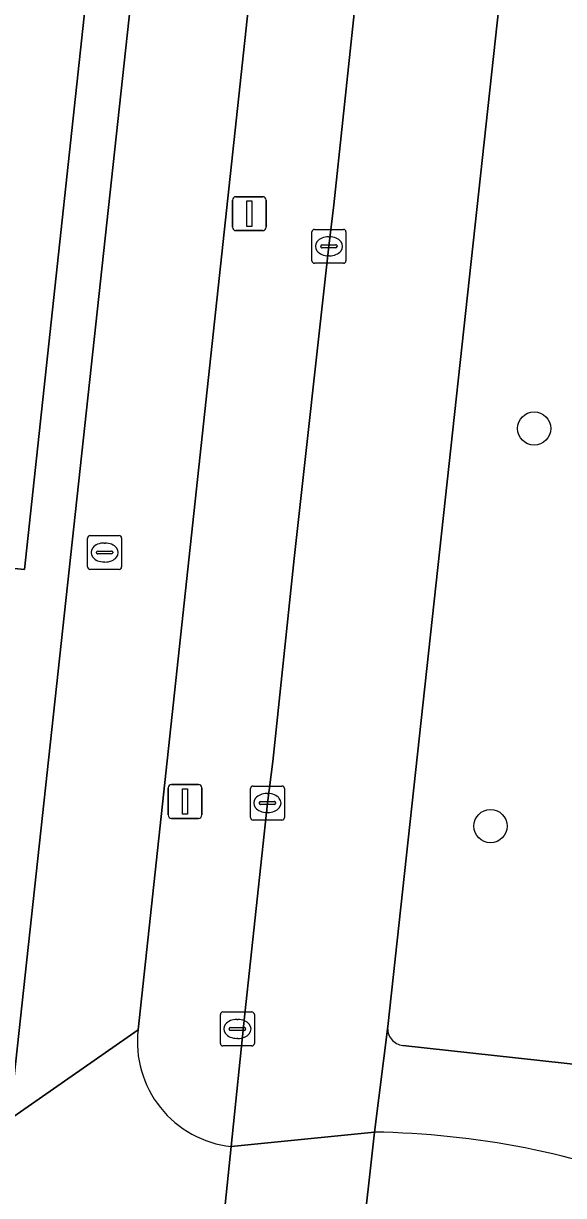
# Model space of a CAD drawing. Extents: x 162026 to 163502, y 387295 to 388169.
# Drawn here: x 162339.12 to 162355.04, y 387422.13 to 387456.66 of the extents above; entities that cross this region are included whole.
import ezdxf

# ---------------------------------------------------------------- set-up
doc = ezdxf.new("R2010")
doc.units = 0
for name, color, linetype in [('IMGEO_Berm_groen', 7, 'Continuous'), ('IMGEO_Boom', 7, 'Continuous'), ('IMGEO_Fietspad_gesloten', 7, 'Continuous'), ('IMGEO_Fietspad_open', 7, 'Continuous'), ('IMGEO_Kolk', 7, 'Continuous'), ('IMGEO_Lichtmast', 7, 'Continuous'), ('IMGEO_Rijbaan_lokaal_gesloten', 7, 'Continuous'), ('IMGEO_Voetpad_open', 7, 'Continuous')]:
    doc.layers.add(name, color=color, linetype=linetype)

msp = doc.modelspace()

# ---------------------------------------------------------------- linework, layer by layer
at = {"layer": 'IMGEO_Berm_groen'}
for points in [[(162367.963, 387504.443), (162368.74, 387511.448), (162359.196, 387512.511), (162358.952, 387511.213), (162358.817, 387510.216), (162358.349, 387505.53), (162353.961, 387464.714), (162349.86, 387427.109)], [(162350.307, 387426.551), (162357.748, 387425.733), (162358.101, 387425.69)]]:
    msp.add_lwpolyline(points, dxfattribs=at)
msp.add_arc((162350.36, 387427.052), 0.504, 173.4731, 263.9216, dxfattribs=at)
at = {"layer": 'IMGEO_Boom'}
for centre in [(162354.173, 387444.73), (162352.889, 387433.016)]:
    msp.add_circle(centre, 0.489, dxfattribs=at)
at = {"layer": 'IMGEO_Fietspad_gesloten'}
for points in [[(162346.258, 387493.792), (162342.37, 387458.038), (162338.712, 387424.373), (162342.502, 387427.016), (162347.393, 387472.381), (162347.51, 387473.321), (162347.617, 387473.315), (162348.021, 387477.193), (162347.927, 387477.213), (162350.067, 387496.885), (162350.106, 387497.113)], [(162342.502, 387427.016), (162338.712, 387424.373)], [(162344.862, 387419.87), (162345.245, 387423.574)]]:
    msp.add_lwpolyline(points, dxfattribs=at)
msp.add_arc((162345.583, 387426.658), 3.102, 173.3647, 263.7395, dxfattribs=at)
at = {"layer": 'IMGEO_Fietspad_open'}
msp.add_lwpolyline([(162349.464, 387424), (162349.074, 387420.475)], dxfattribs=at)
msp.add_arc((162349.072, 387398.916), 25.087, 68.6787, 89.1056, dxfattribs=at)
at = {"layer": 'IMGEO_Kolk'}
for p, q in [((162347.626, 387449.671), (162347.626, 387450.523)), ((162347.701, 387450.597), (162348.553, 387450.597)), ((162348.114, 387450.377), (162348.139, 387450.377)), ((162348.627, 387450.523), (162348.627, 387449.671)), ((162347.885, 387450.091), (162347.885, 387450.103)), ((162348.323, 387450.054), (162347.925, 387450.054)), ((162347.928, 387450.14), (162348.326, 387450.14)), ((162348.369, 387450.103), (162348.369, 387450.091)), ((162348.137, 387449.817), (162348.112, 387449.817)), ((162348.553, 387449.597), (162347.701, 387449.597)), ((162341.014, 387440.65), (162341.014, 387441.502)), ((162341.089, 387441.576), (162341.941, 387441.576)), ((162342.015, 387441.502), (162342.015, 387440.65)), ((162341.273, 387441.07), (162341.273, 387441.082)), ((162341.711, 387441.033), (162341.313, 387441.033)), ((162341.316, 387441.119), (162341.714, 387441.119)), ((162341.502, 387441.356), (162341.527, 387441.356)), ((162341.757, 387441.082), (162341.757, 387441.07)), ((162341.525, 387440.796), (162341.5, 387440.796)), ((162341.941, 387440.576), (162341.089, 387440.576)), ((162345.813, 387433.269), (162345.813, 387434.121)), ((162345.888, 387434.195), (162346.74, 387434.195)), ((162346.814, 387434.121), (162346.814, 387433.269)), ((162346.301, 387433.975), (162346.326, 387433.975)), ((162346.072, 387433.689), (162346.072, 387433.701)), ((162346.51, 387433.652), (162346.112, 387433.652)), ((162346.115, 387433.738), (162346.513, 387433.738)), ((162346.556, 387433.701), (162346.556, 387433.689)), ((162346.74, 387433.195), (162345.888, 387433.195)), ((162346.324, 387433.415), (162346.299, 387433.415)), ((162344.927, 387426.614), (162344.927, 387427.466)), ((162345.002, 387427.54), (162345.854, 387427.54)), ((162345.415, 387427.32), (162345.44, 387427.32)), ((162345.928, 387427.466), (162345.928, 387426.614)), ((162345.186, 387427.034), (162345.186, 387427.046)), ((162345.624, 387426.997), (162345.226, 387426.997)), ((162345.229, 387427.083), (162345.627, 387427.083)), ((162345.67, 387427.046), (162345.67, 387427.034)), ((162345.854, 387426.54), (162345.002, 387426.54)), ((162345.438, 387426.76), (162345.413, 387426.76))]:
    msp.add_line(p, q, dxfattribs=at)
for points in [[(162347.626, 387449.671), (162347.626, 387450.523)], [(162347.701, 387450.597), (162348.553, 387450.597)], [(162348.627, 387450.523), (162348.627, 387449.671)], [(162348.553, 387449.597), (162347.701, 387449.597)], [(162341.014, 387440.65), (162341.014, 387441.502)], [(162341.089, 387441.576), (162341.941, 387441.576)], [(162342.015, 387441.502), (162342.015, 387440.65)], [(162341.941, 387440.576), (162341.089, 387440.576)], [(162345.813, 387433.269), (162345.813, 387434.121)], [(162345.888, 387434.195), (162346.74, 387434.195)], [(162346.814, 387434.121), (162346.814, 387433.269)], [(162346.74, 387433.195), (162345.888, 387433.195)], [(162344.927, 387426.614), (162344.927, 387427.466)], [(162345.002, 387427.54), (162345.854, 387427.54)], [(162345.928, 387427.466), (162345.928, 387426.614)], [(162345.854, 387426.54), (162345.002, 387426.54)]]:
    msp.add_lwpolyline(points, dxfattribs=at)
for centre, radius, start, end in [((162347.703, 387450.521), 0.0765, 91.552, 178.448), ((162347.703, 387450.521), 0.0765, 91.552, 178.448), ((162348.551, 387450.521), 0.0765, 1.552, 88.448), ((162348.551, 387450.521), 0.0765, 1.552, 88.448), ((162347.925, 387450.1), 0.0403, 85.8775, 175.7526), ((162347.922, 387450.09), 0.0366, 178.938, 274.7102), ((162348.326, 387450.097), 0.043, 264.8664, 352.4533), ((162348.33, 387450.102), 0.0386, 1.7309, 96.639), ((162347.703, 387449.673), 0.0765, 181.552, 268.448), ((162347.703, 387449.673), 0.0765, 181.552, 268.448), ((162348.551, 387449.673), 0.0765, 271.552, 358.448), ((162348.551, 387449.673), 0.0765, 271.552, 358.448), ((162341.091, 387441.5), 0.0765, 91.552, 178.448), ((162341.091, 387441.5), 0.0765, 91.552, 178.448), ((162341.939, 387441.5), 0.0765, 1.552, 88.448), ((162341.939, 387441.5), 0.0765, 1.552, 88.448), ((162341.313, 387441.079), 0.0403, 85.8775, 175.7526), ((162341.31, 387441.069), 0.0366, 178.938, 274.7102), ((162341.714, 387441.076), 0.043, 264.8664, 352.4533), ((162341.718, 387441.081), 0.0386, 1.7309, 96.639), ((162341.091, 387440.652), 0.0765, 181.552, 268.448), ((162341.091, 387440.652), 0.0765, 181.552, 268.448), ((162341.939, 387440.652), 0.0765, 271.552, 358.448), ((162341.939, 387440.652), 0.0765, 271.552, 358.448), ((162345.89, 387434.119), 0.0765, 91.552, 178.448), ((162345.89, 387434.119), 0.0765, 91.552, 178.448), ((162346.738, 387434.119), 0.0765, 1.552, 88.448), ((162346.738, 387434.119), 0.0765, 1.552, 88.448), ((162346.112, 387433.698), 0.0403, 85.8775, 175.7526), ((162346.109, 387433.688), 0.0366, 178.938, 274.7102), ((162346.513, 387433.695), 0.043, 264.8664, 352.4533), ((162346.517, 387433.7), 0.0386, 1.7309, 96.639), ((162345.89, 387433.271), 0.0765, 181.552, 268.448), ((162345.89, 387433.271), 0.0765, 181.552, 268.448), ((162346.738, 387433.271), 0.0765, 271.552, 358.448), ((162346.738, 387433.271), 0.0765, 271.552, 358.448), ((162345.004, 387427.464), 0.0765, 91.552, 178.448), ((162345.004, 387427.464), 0.0765, 91.552, 178.448), ((162345.852, 387427.464), 0.0765, 1.552, 88.448), ((162345.852, 387427.464), 0.0765, 1.552, 88.448), ((162345.226, 387427.043), 0.0403, 85.8775, 175.7526), ((162345.223, 387427.033), 0.0366, 178.938, 274.7102), ((162345.627, 387427.04), 0.043, 264.8664, 352.4533), ((162345.631, 387427.045), 0.0386, 1.7309, 96.639), ((162345.004, 387426.616), 0.0765, 181.552, 268.448), ((162345.004, 387426.616), 0.0765, 181.552, 268.448), ((162345.852, 387426.616), 0.0765, 271.552, 358.448), ((162345.852, 387426.616), 0.0765, 271.552, 358.448)]:
    msp.add_arc(centre, radius, start, end, dxfattribs=at)
for centre, major_axis, ratio, start_param, end_param in [((162348.113, 387450.097), (-0.387, 0.002), 0.722429, 4.712389, 7.853982), ((162348.138, 387450.097), (-0.39, 0.002), 0.717154, 1.570796, 4.712389), ((162341.501, 387441.076), (-0.387, 0.002), 0.722429, 4.712389, 7.853982), ((162341.526, 387441.076), (-0.39, 0.002), 0.717154, 1.570796, 4.712389), ((162346.3, 387433.695), (-0.387, 0.002), 0.722429, 4.712389, 7.853982), ((162346.325, 387433.695), (-0.39, 0.002), 0.717154, 1.570796, 4.712389), ((162345.414, 387427.04), (-0.387, 0.002), 0.722429, 4.712389, 7.853982), ((162345.439, 387427.04), (-0.39, 0.002), 0.717154, 1.570796, 4.712389)]:
    msp.add_ellipse(centre, major_axis=major_axis, ratio=ratio, start_param=start_param, end_param=end_param, dxfattribs=at)
at = {"layer": 'IMGEO_Lichtmast'}
for p, q in [((162345.285, 387450.659), (162345.285, 387451.459)), ((162345.285, 387451.459), (162345.285, 387450.659)), ((162345.385, 387451.559), (162346.175, 387451.559)), ((162346.175, 387451.559), (162345.385, 387451.559)), ((162346.275, 387451.459), (162346.275, 387450.659)), ((162346.275, 387450.659), (162346.275, 387451.459)), ((162346.175, 387450.559), (162345.385, 387450.559)), ((162345.385, 387450.559), (162346.175, 387450.559)), ((162343.388, 387433.343), (162343.388, 387434.143)), ((162343.388, 387434.143), (162343.388, 387433.343)), ((162343.488, 387434.243), (162344.278, 387434.243)), ((162344.278, 387434.243), (162343.488, 387434.243)), ((162344.378, 387434.143), (162344.378, 387433.343)), ((162344.378, 387433.343), (162344.378, 387434.143)), ((162344.278, 387433.243), (162343.488, 387433.243)), ((162343.488, 387433.243), (162344.278, 387433.243))]:
    msp.add_line(p, q, dxfattribs=at)
for points in [[(162345.705, 387451.434), (162345.855, 387451.434), (162345.855, 387450.684), (162345.705, 387450.684), (162345.705, 387451.434)], [(162343.808, 387434.118), (162343.958, 387434.118), (162343.958, 387433.368), (162343.808, 387433.368), (162343.808, 387434.118)]]:
    msp.add_lwpolyline(points, dxfattribs=at)
for centre, start, end in [((162345.385, 387451.459), 90, 180), ((162345.385, 387451.459), 90, 180), ((162346.175, 387451.459), 0, 90), ((162346.175, 387451.459), 360, 90), ((162345.385, 387450.659), 180, 270), ((162345.385, 387450.659), 180, 270), ((162346.175, 387450.659), 270, 0), ((162346.175, 387450.659), 270, 0), ((162343.488, 387434.143), 90, 180), ((162343.488, 387434.143), 90, 180), ((162344.278, 387434.143), 0, 90), ((162344.278, 387434.143), 360, 90), ((162343.488, 387433.343), 180, 270), ((162343.488, 387433.343), 180, 270), ((162344.278, 387433.343), 270, 0), ((162344.278, 387433.343), 270, 0)]:
    msp.add_arc(centre, 0.1, start, end, dxfattribs=at)
at = {"layer": 'IMGEO_Rijbaan_lokaal_gesloten'}
msp.add_lwpolyline([(162353.961, 387464.714), (162358.349, 387505.53), (162354.15, 387506.017), (162353.924, 387503.81), (162353.243, 387497.608), (162353.136, 387496.605), (162352.335, 387489.102), (162352.257, 387488.34), (162349.834, 387466.006), (162349.065, 387458.811), (162348.272, 387451.322), (162348.127, 387450.097), (162347.103, 387440.899), (162346.475, 387434.916), (162346.314, 387433.695), (162345.649, 387427.488), (162345.245, 387423.574), (162349.464, 387424), (162349.86, 387427.109)], close=True, dxfattribs=at)
msp.add_lwpolyline([(162348.73, 387417.169), (162349.074, 387420.475), (162349.464, 387424), (162345.245, 387423.574), (162344.862, 387419.87)], dxfattribs=at)
at = {"layer": 'IMGEO_Voetpad_open'}
for points in [[(162349.834, 387466.006), (162352.257, 387488.34), (162352.335, 387489.102), (162351.811, 387489.16), (162352.621, 387496.667), (162350.377, 387496.927), (162350.395, 387497.085), (162350.106, 387497.113), (162350.067, 387496.885), (162347.927, 387477.213), (162348.021, 387477.193), (162347.617, 387473.315), (162347.51, 387473.321), (162347.393, 387472.381), (162342.502, 387427.016)], [(162345.131, 387495.972), (162345.114, 387495.816), (162344.697, 387491.886), (162344.694, 387491.855), (162344.456, 387489.614), (162343.514, 387480.982), (162342.765, 387474.112), (162342.369, 387470.441), (162341.478, 387462.168), (162339.151, 387440.575), (162336.896, 387440.801), (162336.777, 387440.813), (162336.313, 387436.552), (162336.266, 387436.121), (162335.062, 387425.067), (162338.712, 387424.373), (162342.37, 387458.038)], [(162345.245, 387423.574), (162345.649, 387427.488), (162346.314, 387433.695), (162346.475, 387434.916), (162347.103, 387440.899), (162348.127, 387450.097), (162348.272, 387451.322), (162349.065, 387458.811), (162349.834, 387466.006)], [(162349.86, 387427.109), (162349.464, 387424)], [(162358.101, 387425.69), (162357.748, 387425.733), (162350.307, 387426.551)]]:
    msp.add_lwpolyline(points, dxfattribs=at)
msp.add_lwpolyline([(162341.478, 387462.168), (162341.336, 387462.483), (162340.618, 387464.132), (162337.569, 387459.89), (162334.245, 387455.266), (162333.93, 387454.828), (162330.754, 387450.41), (162327.944, 387446.501), (162327.884, 387445.951), (162333.026, 387445.391), (162337.225, 387444.932), (162337.182, 387444.535), (162336.777, 387440.813), (162336.896, 387440.801), (162339.151, 387440.575)], close=True, dxfattribs=at)
for centre, radius, start, end in [((162345.583, 387426.658), 3.102, 173.3647, 263.7395), ((162350.36, 387427.052), 0.504, 173.4731, 263.9216), ((162349.072, 387398.916), 25.087, 68.6787, 89.1056)]:
    msp.add_arc(centre, radius, start, end, dxfattribs=at)

doc.saveas('drawing.dxf')
